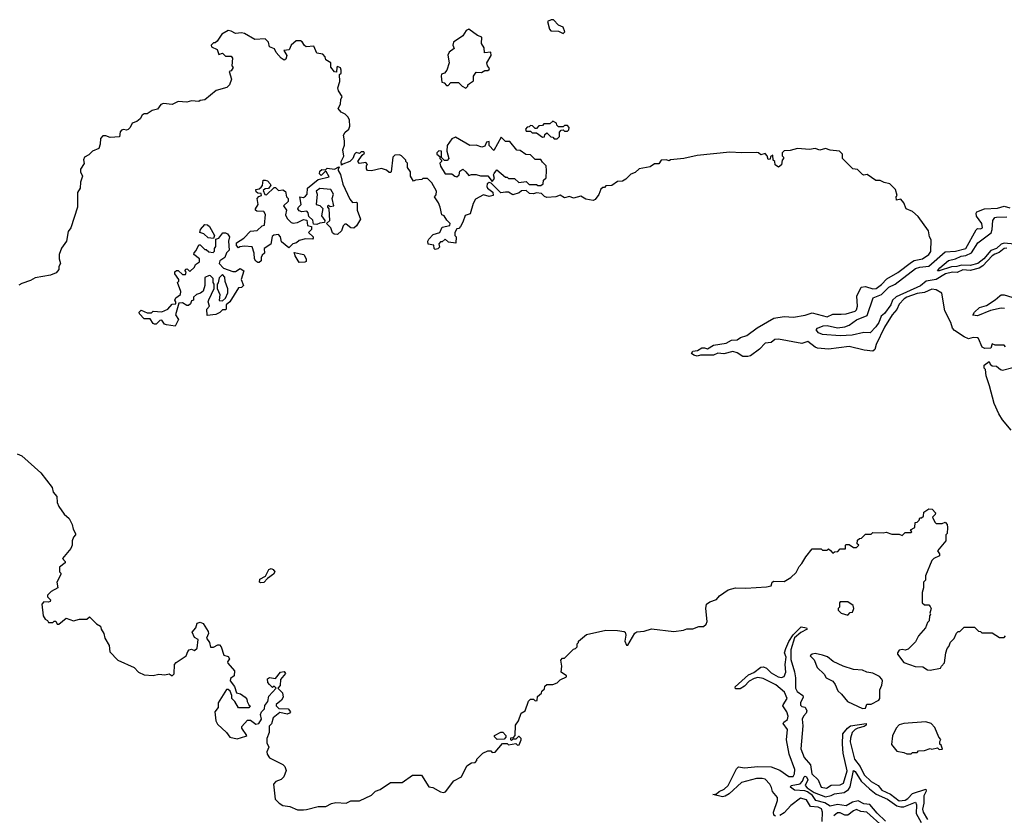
# Model space of a CAD drawing. Extents: x 2494106 to 2685573, y 758056 to 915185.
# Tile 487 of 507: x 2650421 to 2657097, y 882634 to 888027. Entities that reach past the tile are written whole.
import ezdxf

# ---------------------------------------------------------------- set-up
doc = ezdxf.new("R2010")
doc.units = 0

msp = doc.modelspace()

# ---------------------------------------------------------------- linework, layer by layer
at = {"layer": '0CON05XD'}
for points in [[(2654105, 887932.5), (2654117.5, 887945), (2654106.4, 887976.4), (2654075, 887990), (2654040, 888025), (2654025, 888026.7), (2654000, 888015), (2654013, 887963), (2654021.7, 887951.7), (2654075, 887950), (2654105, 887932.5)], [(2657105, 885810), (2657095, 885820), (2657035, 885820), (2657015, 885830), (2657005, 885800), (2656965, 885797.5), (2656947, 885807), (2656922.5, 885865), (2656915, 885870), (2656885, 885872.5), (2656855, 885862.5), (2656825, 885877.5), (2656759.2, 885919.2), (2656745.6, 885935.6), (2656734.3, 885975), (2656692.7, 886052.7), (2656672.5, 886172.5), (2656635, 886196.7), (2656605, 886200), (2656555, 886178.5), (2656505, 886171.8), (2656435, 886147), (2656416.8, 886135), (2656385, 886097.8), (2656368, 886062), (2656336.2, 886025), (2656285, 885942.5), (2656227.3, 885825), (2656218.2, 885791.8), (2656205, 885780.5), (2656146.9, 885786.9), (2656045, 885810.4), (2655905, 885793.6), (2655831.1, 885801.1), (2655815, 885806.5), (2655765, 885845.8), (2655725, 885830.8), (2655565, 885861.9), (2655541.5, 885858.5), (2655515, 885837.5), (2655475, 885834), (2655437.4, 885792.6), (2655375, 885748), (2655357.3, 885742.7), (2655325, 885744.3), (2655285, 885767.8), (2655255, 885776.8), (2655195, 885762.2), (2655155, 885765.3), (2655125, 885753.1), (2655036.7, 885753.3), (2655014.4, 885745.6), (2654991.7, 885751.7), (2654976.4, 885765), (2654985, 885780.4), (2655015.5, 885784.5), (2655045, 885801.8), (2655065, 885802.6), (2655085, 885795.4), (2655125, 885820.5), (2655212, 885835), (2655246.2, 885853.8), (2655285, 885856.5), (2655307.3, 885872.7), (2655350, 885885), (2655421.7, 885938.3), (2655535, 886004.4), (2655605, 886013.8), (2655668.6, 886011.4), (2655746.5, 886023.5), (2655795, 886040.6), (2655895, 886012.8), (2655935, 886030), (2655989.7, 886030.3), (2656025, 886032.9), (2656085, 886050.6), (2656095, 886060), (2656101.1, 886085), (2656096.9, 886153.1), (2656126.9, 886213.1), (2656155, 886218.5), (2656205, 886202.1), (2656228.8, 886205), (2656265, 886232.2), (2656299.9, 886270.1), (2656375, 886313.8), (2656467.1, 886382.9), (2656486.7, 886393.3), (2656541.2, 886405), (2656584, 886435), (2656598, 886455), (2656600, 886535), (2656590, 886555), (2656582.5, 886595), (2656513, 886693), (2656475, 886726.7), (2656432.5, 886745), (2656416.1, 886786.1), (2656395, 886810), (2656365, 886802.5), (2656363.3, 886825), (2656370, 886835), (2656360, 886875), (2656320, 886915), (2656283, 886923), (2656255, 886937.5), (2656225, 886937.5), (2656167, 886977), (2656145, 886972.5), (2656135, 886977.5), (2656101.7, 887011.7), (2656070, 887015), (2656000, 887085), (2656000, 887115), (2655980, 887135), (2655915, 887142.5), (2655885, 887152.5), (2655845, 887142.5), (2655815, 887152.5), (2655775, 887147.5), (2655695, 887153.3), (2655645, 887140), (2655605, 887138.8), (2655590, 887125), (2655590, 887105), (2655600, 887095), (2655600, 887085), (2655590, 887075), (2655587, 887043), (2655565, 887027.5), (2655543, 887043), (2655540, 887065), (2655530, 887075), (2655528.3, 887108.3), (2655511.7, 887098.3), (2655508.3, 887081.7), (2655495, 887080), (2655490, 887105), (2655475, 887120), (2655445, 887110), (2655430, 887125), (2655415, 887127.5), (2655315, 887123.8), (2655235, 887129.2), (2655015, 887107.1), (2654925, 887086), (2654833.9, 887076.1), (2654825, 887070), (2654803.6, 887076.4), (2654770, 887075), (2654755, 887050), (2654725, 887050), (2654695, 887030), (2654620, 887015), (2654595, 886990), (2654565, 886980), (2654530, 886945), (2654507, 886933), (2654475, 886930), (2654435, 886902.5), (2654395, 886900), (2654385, 886890), (2654375, 886890), (2654361.2, 886878.8), (2654348.3, 886841.7), (2654322.5, 886807.5), (2654310, 886800), (2654259.2, 886809.2), (2654225, 886830), (2654175, 886816.2), (2654148.8, 886828.8), (2654115, 886820), (2654085, 886836.7), (2654055, 886826), (2653995, 886822.5), (2653978.8, 886828.8), (2653958.3, 886848.3), (2653925, 886853.3), (2653905, 886845.8), (2653877.7, 886847.7), (2653855, 886870), (2653823.6, 886866.4), (2653807, 886853), (2653765, 886840), (2653735, 886857.5), (2653715, 886857.5), (2653683, 886853), (2653618.3, 886918.3), (2653605, 886922.5), (2653590, 886915), (2653587.5, 886895), (2653593.6, 886883.6), (2653628.3, 886858.3), (2653630, 886835), (2653605, 886827.5), (2653565, 886840), (2653510.7, 886809.3), (2653495, 886780), (2653475, 886710), (2653440.7, 886699.3), (2653426.2, 886653.8), (2653410, 886625), (2653398.3, 886611.7), (2653385, 886610), (2653370, 886585), (2653370, 886565), (2653380, 886555), (2653378.3, 886511.7), (2653328.3, 886518.3), (2653305, 886540), (2653285, 886520), (2653275, 886520), (2653261.7, 886508.3), (2653266.1, 886483.9), (2653255, 886472.5), (2653238.3, 886468.3), (2653230, 886475), (2653228.3, 886498.3), (2653190, 886505), (2653187.5, 886525), (2653195, 886540), (2653225, 886570), (2653270, 886585), (2653285, 886620), (2653337.5, 886632.5), (2653340, 886645), (2653317, 886667), (2653298.3, 886698.3), (2653282.5, 886705), (2653272.5, 886755), (2653260, 886785), (2653232.5, 886825), (2653245, 886840), (2653247.5, 886865), (2653215, 886920), (2653185, 886950), (2653155, 886950), (2653147, 886943), (2653105, 886940), (2653091.7, 886931.7), (2653070, 886965), (2653070, 886995), (2653050, 887025), (2653050, 887055), (2653040, 887065), (2653040, 887075), (2653010, 887105), (2652995, 887110), (2652965, 887107.5), (2652950, 887095), (2652940, 886995), (2652935, 886990), (2652925, 886990), (2652907, 887007), (2652875, 887017.5), (2652805, 887002.5), (2652780, 887005), (2652772.5, 887015), (2652772.5, 887037.5), (2652780, 887045), (2652768.3, 887058.3), (2652725, 887052.5), (2652712.5, 887065), (2652741.7, 887108.3), (2652758.3, 887121.7), (2652755, 887130), (2652735, 887130), (2652725, 887120), (2652703, 887127), (2652690, 887115), (2652680, 887085), (2652660, 887065), (2652611.7, 887048.3), (2652601.7, 887041.7), (2652600, 887065), (2652618.8, 887101.2), (2652612.5, 887145), (2652623, 887177), (2652623.3, 887205), (2652617, 887243), (2652627.5, 887265), (2652652.5, 887285), (2652660, 887305), (2652656.4, 887346.4), (2652647.5, 887365), (2652626.4, 887386.4), (2652600.7, 887400.7), (2652580, 887425), (2652597, 887453), (2652597.5, 887485), (2652607.5, 887505), (2652582.5, 887545), (2652577.5, 887565), (2652591.7, 887608.3), (2652590, 887655), (2652600, 887665), (2652600, 887685), (2652595, 887700), (2652575, 887710), (2652570, 887705), (2652568.3, 887671.7), (2652555, 887672.5), (2652530, 887705), (2652530, 887735), (2652497.5, 887755), (2652492.5, 887775), (2652475, 887792.5), (2652435, 887800), (2652415, 887847.5), (2652363.6, 887843.6), (2652350.7, 887850.7), (2652336.7, 887876.7), (2652325, 887882.5), (2652295, 887882.5), (2652262.5, 887855), (2652248.3, 887821.7), (2652211.7, 887818.3), (2652232.5, 887785), (2652225, 887760), (2652215, 887753.3), (2652192.5, 887765), (2652160, 887805), (2652149.3, 887829.3), (2652113.6, 887843.6), (2652106.7, 887875), (2652086, 887896), (2652015, 887892.5), (2651945, 887932.5), (2651925, 887936.7), (2651885, 887932.5), (2651855, 887950), (2651835, 887952.5), (2651790.7, 887929.3), (2651759.3, 887880.7), (2651745, 887870), (2651735, 887870), (2651720, 887855), (2651721.7, 887841.7), (2651760, 887825), (2651771.7, 887791.7), (2651795, 887800), (2651815, 887780), (2651855, 887780), (2651862.5, 887765), (2651860, 887715), (2651867, 887703), (2651855, 887680), (2651840, 887675), (2651856.4, 887623.6), (2651842.5, 887585), (2651825, 887567.5), (2651753, 887547), (2651675, 887482.5), (2651645, 887480), (2651635, 887472.5), (2651585, 887476.7), (2651555, 887467.5), (2651495, 887472.5), (2651455, 887452.5), (2651395, 887457.5), (2651378.3, 887451.7), (2651355, 887420), (2651318.3, 887411.7), (2651285, 887387.5), (2651265, 887387.5), (2651250.7, 887379.3), (2651236.4, 887353.6), (2651215, 887337.5), (2651183.6, 887326.4), (2651170, 887295), (2651157, 887283), (2651145, 887277.5), (2651125, 887282.5), (2651111.7, 887278.3), (2651103, 887267), (2651096.7, 887233.3), (2651035, 887227.5), (2651005, 887240), (2650985, 887240), (2650968.3, 887221.7), (2650966.4, 887183.6), (2650956.4, 887153.6), (2650913.9, 887136.1), (2650889.3, 887110.7), (2650860, 887095), (2650853, 887077), (2650857, 887053), (2650833, 887013), (2650832.5, 886995), (2650846.7, 886965), (2650833.3, 886925), (2650830, 886885), (2650813.3, 886855), (2650812.5, 886755), (2650767.5, 886615), (2650748.3, 886591.7), (2650737.5, 886525), (2650705, 886477.5), (2650687.5, 886435), (2650687.5, 886405), (2650696.7, 886375), (2650687, 886353), (2650687, 886333), (2650668.3, 886311.7), (2650630, 886295), (2650525, 886276.7), (2650495, 886258.8), (2650435, 886238.8)], [(2653445, 887562.5), (2653460, 887575), (2653460, 887585), (2653470, 887595), (2653498.3, 887611.7), (2653497.5, 887645), (2653515, 887670), (2653551.7, 887668.3), (2653575, 887682.5), (2653595, 887682.5), (2653605, 887690), (2653607, 887697), (2653592.5, 887715), (2653587.5, 887735), (2653617.5, 887785), (2653615, 887807.5), (2653571.7, 887801.7), (2653570, 887835), (2653552.5, 887865), (2653555, 887907.5), (2653525, 887920), (2653465, 887962.5), (2653447, 887953), (2653425, 887917.5), (2653362.5, 887875), (2653357.5, 887855), (2653367.5, 887832.5), (2653333.6, 887806.4), (2653323.6, 887786.4), (2653333.3, 887735), (2653317.5, 887685), (2653300, 887665), (2653281.7, 887658.3), (2653277.5, 887645), (2653283, 887603), (2653298.3, 887598.3), (2653315, 887580), (2653325, 887580), (2653345, 887600), (2653395, 887600), (2653420, 887575), (2653445, 887562.5)], [(2654065, 887220), (2654080, 887235), (2654080, 887265), (2654091.7, 887278.3), (2654105, 887280), (2654115, 887270), (2654135, 887270), (2654145, 887280), (2654147, 887297), (2654135, 887310), (2654115, 887310), (2654105, 887300), (2654075, 887300), (2654061.7, 887311.7), (2654060, 887325), (2654035, 887340), (2654015, 887320), (2653975, 887320), (2653965, 887310), (2653941.7, 887308.3), (2653925, 887290), (2653915, 887290), (2653898.3, 887308.3), (2653885, 887310), (2653875, 887300), (2653861.7, 887298.3), (2653850, 887285), (2653855, 887270), (2653885, 887270), (2653895, 887260), (2653925, 887260), (2653965, 887230), (2653978.3, 887231.7), (2653981.7, 887248.3), (2653995, 887260), (2654021.7, 887231.7), (2654035, 887230), (2654045, 887220), (2654065, 887220)], [(2653955, 886902.5), (2653970, 886915), (2653971.7, 886938.3), (2653990, 886955), (2653992.5, 887005), (2653990, 887035), (2653965, 887060), (2653955, 887080), (2653915, 887080), (2653885, 887110), (2653853, 887113), (2653815, 887140), (2653791.7, 887141.7), (2653745, 887200), (2653715, 887200), (2653685, 887230), (2653635, 887140), (2653603, 887173), (2653605, 887200), (2653585, 887197.5), (2653575, 887170), (2653555, 887162.5), (2653515, 887176.7), (2653473.6, 887173.6), (2653375, 887230), (2653350.7, 887219.3), (2653320, 887175), (2653317.5, 887135), (2653330, 887085), (2653318.3, 887071.7), (2653301.7, 887071.7), (2653281.7, 887091.7), (2653280, 887135), (2653263, 887137), (2653250, 887125), (2653250, 887115), (2653268.3, 887098.3), (2653270, 887085), (2653280, 887075), (2653280, 887065), (2653270, 887055), (2653273, 887033), (2653305, 886982.5), (2653351.7, 886981.7), (2653370, 886965), (2653385, 886962.5), (2653400, 886975), (2653405, 887000), (2653425, 887012.5), (2653446.4, 886996.4), (2653465, 886970), (2653485, 886977.5), (2653515, 886977.5), (2653545, 886967.5), (2653595, 886967.5), (2653625, 886930), (2653639.3, 886950.7), (2653633.3, 886975), (2653636.7, 886985), (2653655, 887010), (2653715, 886960), (2653725, 886960), (2653735, 886950), (2653775, 886950), (2653805, 886922.5), (2653855, 886930), (2653875, 886910), (2653925, 886910), (2653935, 886902.5), (2653955, 886902.5)], [(2652575, 886570), (2652553, 886573), (2652541.7, 886581.7), (2652530, 886615), (2652500, 886645), (2652522.5, 886665), (2652520, 886745), (2652510, 886755), (2652510, 886765), (2652515, 886770), (2652525, 886760), (2652550, 886765), (2652540, 886815), (2652547.5, 886845), (2652530, 886875), (2652455, 886882.5), (2652430, 886865), (2652436.7, 886845), (2652430, 886775), (2652455, 886767.5), (2652477, 886747), (2652467, 886697), (2652490, 886665), (2652488.3, 886651.7), (2652455, 886647.5), (2652435, 886637.5), (2652411.7, 886641.7), (2652407.5, 886667.5), (2652381.7, 886691.7), (2652377, 886717), (2652368.3, 886728.3), (2652333.6, 886723.6), (2652315, 886730), (2652307.5, 886745), (2652310, 886755), (2652330, 886775), (2652320, 886825), (2652345, 886822.5), (2652359.3, 886830.7), (2652370, 886845), (2652372.5, 886885), (2652445, 886942.5), (2652518.3, 886961.7), (2652498.3, 886998.3), (2652491.7, 886998.3), (2652465, 886970), (2652453, 886983), (2652455, 887000), (2652468.3, 887011.7), (2652495, 887010), (2652505, 887020), (2652555, 887012.5), (2652585, 887030), (2652590, 887025), (2652580, 887015), (2652580, 887005), (2652596.4, 886976.4), (2652612.3, 886912.3), (2652659.3, 886809.3), (2652678.3, 886788.3), (2652705, 886790), (2652710, 886785), (2652710, 886735), (2652732.5, 886675), (2652705, 886630), (2652686.4, 886613.6), (2652665, 886616.7), (2652635, 886640), (2652625, 886640), (2652615, 886630), (2652603.6, 886596.4), (2652575, 886570)], [(2652045, 886380), (2652035, 886380), (2652020.7, 886390.7), (2652012.5, 886405), (2652010, 886445), (2651996.7, 886486.7), (2651945, 886492.5), (2651912.5, 886487.5), (2651905, 886480), (2651890, 886495), (2651890, 886515), (2651940, 886545), (2651985, 886592.5), (2652031.7, 886598.3), (2652065, 886630), (2652080, 886635), (2652086.7, 886706.7), (2652076.7, 886726.7), (2652028.3, 886728.3), (2652020, 886735), (2652020, 886745), (2652037.5, 886775), (2652030, 886815), (2652041.7, 886828.3), (2652060, 886835), (2652058.3, 886848.3), (2652035, 886850), (2652025, 886860), (2652022.5, 886875), (2652045, 886880), (2652058.3, 886891.7), (2652067.5, 886902.5), (2652071.7, 886938.3), (2652085, 886940), (2652100, 886935), (2652120, 886915), (2652122.5, 886905), (2652108.3, 886881.7), (2652085, 886880), (2652071.7, 886868.3), (2652081.7, 886841.7), (2652095, 886840), (2652145, 886890), (2652155, 886890), (2652175, 886870), (2652205, 886872.5), (2652223, 886863), (2652230, 886825), (2652240, 886815), (2652240, 886795), (2652210, 886765), (2652230, 886735), (2652222.5, 886705), (2652235, 886680), (2652261.7, 886651.7), (2652275, 886647.5), (2652305, 886652.5), (2652345, 886673.3), (2652368.3, 886668.3), (2652371.7, 886631.7), (2652400, 886625), (2652400, 886605), (2652380, 886585), (2652410, 886555), (2652410, 886545), (2652405, 886540), (2652358.3, 886541.7), (2652315, 886530), (2652296.7, 886513.3), (2652271.7, 886508.3), (2652245, 886480), (2652195, 886520), (2652190, 886555), (2652175, 886570), (2652143, 886567), (2652132.5, 886557.5), (2652122.5, 886505), (2652077.5, 886475), (2652080, 886445), (2652065, 886430), (2652057.5, 886415), (2652057, 886393), (2652045, 886380)], [(2657115, 886478.7), (2657095, 886475.6), (2657062.3, 886447.7), (2657033, 886437), (2657014, 886426), (2656952.2, 886357.8), (2656927, 886343), (2656865, 886327.6), (2656815, 886330.2), (2656776.7, 886313.3), (2656745, 886315.5), (2656698.5, 886305), (2656635, 886265.5), (2656566.2, 886255), (2656527.8, 886222.2), (2656362.9, 886147.1), (2656339.7, 886125), (2656327.1, 886095), (2656285, 886036.2), (2656262.7, 886017.3), (2656245, 885973.5), (2656226, 885945), (2656188, 885905), (2656145, 885907.1), (2656065, 885888.8), (2655985, 885883.2), (2655865, 885893.5), (2655836.9, 885905), (2655821.9, 885925), (2655830, 885935), (2655867.9, 885952.1), (2655895, 885953.3), (2655965, 885936.9), (2656015, 885944.5), (2656045, 885956.4), (2656095, 885992.3), (2656167.3, 886022.7), (2656208.3, 886141.7), (2656265, 886163.8), (2656315, 886214.2), (2656356.4, 886233.6), (2656495, 886340), (2656525, 886349.6), (2656585, 886355.8), (2656695.8, 886454.2), (2656765, 886458.6), (2656835.5, 886475), (2656905, 886602.9), (2656915, 886610.5), (2656935, 886608.5), (2656948.9, 886615), (2656945.4, 886645), (2656909.2, 886695), (2656906, 886715), (2656911.2, 886725), (2656963.3, 886745), (2657051.2, 886748.8), (2657095, 886763.4), (2657135, 886751.8)], [(2657165, 886505.7), (2657095, 886513), (2657075.4, 886504.6), (2657045, 886476.8), (2657005, 886462.6), (2656958.2, 886405), (2656917.5, 886375), (2656865, 886359.8), (2656806.9, 886363.1), (2656775, 886353.2), (2656738.3, 886351.7), (2656654.2, 886324.2), (2656644, 886325), (2656659.2, 886345), (2656718, 886395), (2656765, 886406.2), (2656803.4, 886423.4), (2656835, 886427.3), (2656874.5, 886445.5), (2656917.5, 886515), (2657007.1, 886583), (2657014.6, 886605), (2657018.5, 886665), (2657032.5, 886685), (2657045, 886689.1), (2657115, 886691.1)], [(2651735, 886542.5), (2651698.3, 886548.3), (2651670, 886575), (2651642.5, 886585), (2651647.5, 886605), (2651675, 886637.5), (2651695, 886636.7), (2651707.5, 886625), (2651742.5, 886565), (2651735, 886542.5)], [(2651475, 885950), (2651415, 885957.5), (2651403.6, 885963.6), (2651385, 885990), (2651371.7, 885988.3), (2651346.1, 885963.9), (2651335, 885962.5), (2651325, 885967.5), (2651305, 886000), (2651265, 886000), (2651233.6, 886033.6), (2651230, 886045), (2651245, 886057.5), (2651285, 886040), (2651315, 886040), (2651325, 886050), (2651385, 886047.5), (2651426.1, 886063.9), (2651455, 886097.5), (2651478.3, 886101.7), (2651480, 886115), (2651472.5, 886125), (2651478.3, 886141.7), (2651510, 886165), (2651512.5, 886185), (2651490, 886245), (2651500, 886255), (2651500, 886265), (2651473, 886303), (2651473, 886317), (2651483, 886327), (2651495, 886327.5), (2651525, 886300), (2651545, 886300), (2651550, 886315), (2651540, 886325), (2651550, 886335), (2651557, 886337), (2651575, 886320), (2651605, 886350), (2651613.3, 886366.7), (2651640, 886385), (2651640, 886405), (2651602.5, 886435), (2651603, 886447), (2651618.3, 886461.7), (2651635, 886500), (2651645, 886500), (2651675, 886470), (2651685, 886470), (2651703, 886453), (2651731.7, 886448.3), (2651741.7, 886458.3), (2651742.5, 886475), (2651751.7, 886488.3), (2651751.7, 886538.3), (2651770, 886545), (2651798.3, 886581.7), (2651815, 886582.5), (2651830, 886575), (2651842.5, 886555), (2651837.5, 886525), (2651840, 886465), (2651823, 886447), (2651812.5, 886415), (2651777, 886393), (2651773, 886373), (2651803, 886343), (2651865, 886320), (2651885, 886320), (2651915, 886340), (2651940, 886325), (2651922.5, 886265), (2651937.5, 886225), (2651925, 886212.5), (2651905, 886210), (2651846, 886114), (2651820, 886095), (2651820, 886065), (2651815, 886060), (2651795, 886060), (2651778.3, 886041.7), (2651751.7, 886028.3), (2651691.7, 886021.7), (2651690, 886065), (2651707.5, 886085), (2651697.5, 886115), (2651703.3, 886126.7), (2651740, 886205), (2651740, 886235), (2651732.5, 886245), (2651731.7, 886271.7), (2651715, 886290), (2651705, 886292.5), (2651675, 886280), (2651676.7, 886225), (2651665, 886187.5), (2651646.7, 886173.3), (2651620, 886165), (2651600, 886145), (2651600, 886125), (2651585, 886120), (2651578.3, 886101.7), (2651565, 886090), (2651555, 886090), (2651525, 886107.5), (2651500, 886105), (2651477.5, 886025), (2651496.7, 885995), (2651475, 885950)], [(2652315, 886380), (2652287.5, 886425), (2652281.7, 886448.3), (2652347.5, 886435), (2652363.3, 886405), (2652362.5, 886387.5), (2652355, 886382.5), (2652315, 886380)], [(2651795, 886120), (2651815, 886140), (2651832.5, 886175), (2651831.7, 886201.7), (2651813, 886253), (2651811.7, 886281.7), (2651795, 886300), (2651773, 886277), (2651767, 886243), (2651760, 886235), (2651760, 886205), (2651776.7, 886165), (2651773, 886123), (2651795, 886120)], [(2650435, 886238.8), (2650415, 886226.7)], [(2657098.2, 886068.2), (2657075, 886071.3), (2657003.4, 886056.6), (2656915, 886019.4), (2656884.3, 886024.3), (2656895, 886043.8), (2656928.8, 886075), (2656975, 886089.6), (2657035, 886126.7), (2657065.7, 886155), (2657075, 886161.5), (2657095, 886161.1), (2657235, 886119.3)], [(2657142.5, 885245), (2657083.6, 885313.6), (2657060, 885355), (2657027.5, 885425), (2656997.5, 885545), (2656973, 885613), (2656970, 885655), (2656960, 885665), (2656960, 885685), (2656995, 885710), (2657001.7, 885691.7), (2657015, 885680), (2657045, 885677.5), (2657070, 885655), (2657085, 885650), (2657155, 885668.8)], [(2650404.2, 885084.2), (2650435, 885070), (2650563.3, 884955), (2650640, 884855), (2650647.5, 884825), (2650673.3, 884795), (2650673.8, 884755), (2650685, 884727.5), (2650723.3, 884675), (2650755.8, 884645.8), (2650776.2, 884605), (2650782.3, 884572.3), (2650800, 884545), (2650800, 884535), (2650785, 884520), (2650776.7, 884495), (2650776.2, 884465), (2650768.3, 884441.7), (2650710, 884375), (2650730, 884355), (2650730, 884345), (2650690, 884315), (2650690, 884285), (2650700, 884275), (2650700, 884265), (2650672.5, 884215), (2650680, 884175), (2650635, 884150), (2650610, 884125), (2650610, 884115), (2650630, 884095), (2650626.4, 884083.6), (2650615, 884077.5), (2650585, 884080), (2650570, 884065), (2650580, 883985), (2650593.6, 883963.6), (2650610, 883955), (2650615, 883940), (2650645, 883940), (2650655, 883950), (2650665, 883950), (2650675, 883930), (2650685, 883930), (2650735, 883970), (2650785, 883952.5), (2650827, 883963), (2650875, 883962.5), (2650895, 883980), (2650940.7, 883930.7), (2650967.5, 883915), (2650972.5, 883895), (2650991.2, 883865), (2650997.5, 883835), (2651027.5, 883785), (2651032.3, 883742.3), (2651086, 883686), (2651195.7, 883635.7), (2651226.7, 883605), (2651265, 883586.2), (2651325, 883581.2), (2651365, 883590), (2651405, 883586.2), (2651435, 883592.5), (2651455, 883580), (2651467, 883593), (2651471.2, 883655), (2651480.5, 883669.5), (2651550, 883715), (2651560, 883745), (2651570, 883755), (2651585, 883760), (2651605, 883750), (2651623.6, 883766.4), (2651630, 883825), (2651605, 883840), (2651590, 883875), (2651615.9, 883904.1), (2651623.6, 883936.4), (2651645, 883943.3), (2651663.6, 883933.6), (2651698.8, 883878.8), (2651700, 883865), (2651688, 883835), (2651706.7, 883805), (2651713.9, 883773.9), (2651735, 883772.5), (2651765, 883790), (2651775, 883790), (2651787.5, 883775), (2651805, 883720), (2651835, 883710), (2651842.5, 883695), (2651830, 883675), (2651832.5, 883665), (2651876.4, 883613.6), (2651875, 883580), (2651850, 883560), (2651847.5, 883545), (2651876.2, 883506.2), (2651890, 883465), (2651916.7, 883456.7), (2651950, 883435), (2651961.7, 883421.7), (2651962.5, 883405), (2651973.3, 883383.3), (2651982.5, 883375), (2651975, 883363.3), (2651903.3, 883363.3), (2651880, 883405), (2651860, 883425), (2651860, 883445), (2651847.5, 883475), (2651835, 883487.5), (2651823, 883487), (2651767.5, 883395), (2651767.5, 883365), (2651743.3, 883335), (2651750, 883275), (2651762.3, 883252.3), (2651822.5, 883195), (2651845, 883162.5), (2651895, 883152.5), (2651955, 883170), (2651960, 883175), (2651927.5, 883225), (2651927.5, 883235), (2651965, 883277.5), (2651985, 883277.5), (2652020.7, 883250.7), (2652043, 883257), (2652060, 883285), (2652053, 883317), (2652060, 883335), (2652080, 883355), (2652081.7, 883378.3), (2652103.3, 883405), (2652109.3, 883440.7), (2652160, 883495), (2652145, 883510), (2652135, 883500), (2652115, 883520), (2652102.5, 883535), (2652101.7, 883558.3), (2652115, 883567.5), (2652155, 883560), (2652190, 883605), (2652215, 883607.5), (2652222.5, 883595), (2652190, 883555), (2652187, 883513), (2652170, 883495), (2652203.3, 883465), (2652206.4, 883433.6), (2652196.4, 883413.6), (2652160, 883385), (2652160, 883375), (2652178.3, 883358.3), (2652240, 883355), (2652257.5, 883335), (2652250, 883325), (2652235, 883320), (2652185, 883330), (2652140, 883295), (2652127, 883253), (2652113, 883237), (2652112.5, 883195), (2652097.5, 883155), (2652097.5, 883125), (2652110, 883095), (2652097.5, 883065), (2652098.3, 883048.3), (2652115, 883022.5), (2652205, 882977.5), (2652217.5, 882965), (2652226.4, 882936.4), (2652212.5, 882895), (2652193.6, 882876.4), (2652157, 882863), (2652142.5, 882845), (2652152.7, 882742.7), (2652180, 882715), (2652205, 882700), (2652252.3, 882692.3), (2652305, 882670), (2652345, 882670), (2652365, 882673.8)], [(2652365, 882673.8), (2652445, 882693.3), (2652496.1, 882693.9), (2652535, 882713.8), (2652565, 882721.2), (2652635, 882716.7), (2652665, 882732), (2652725, 882731.2), (2652805, 882771.2), (2652833.4, 882796.6), (2652865, 882808), (2652935, 882855.8), (2653014, 882856), (2653085, 882906.7), (2653145, 882906.7), (2653195, 882827.5), (2653221.7, 882821.7), (2653273.6, 882793.6), (2653295, 882787.5), (2653308.3, 882791.7), (2653363.6, 882866.4), (2653416.7, 882895), (2653451.7, 882968.3), (2653485, 882990), (2653508.3, 882991.7), (2653520, 883005), (2653520, 883015), (2653560, 883055), (2653595, 883070), (2653615, 883070), (2653625, 883060), (2653645, 883062.5), (2653695, 883120), (2653725, 883120), (2653735, 883112.5), (2653785, 883120), (2653795, 883110), (2653808.3, 883111.7), (2653820, 883145), (2653820, 883155), (2653808.3, 883168.3), (2653801.7, 883168.3), (2653785, 883150), (2653765, 883150), (2653755, 883140), (2653750, 883145), (2653751.7, 883158.3), (2653768.3, 883161.7), (2653780, 883175), (2653782.5, 883245), (2653802.5, 883275), (2653820, 883325), (2653848.3, 883341.7), (2653871.7, 883408.3), (2653885, 883420), (2653905, 883420), (2653915, 883410), (2653928.3, 883411.7), (2653931.7, 883438.3), (2653958.3, 883461.7), (2653960, 883475), (2653978.3, 883491.7), (2653981.7, 883508.3), (2653995, 883520), (2654035, 883520), (2654065, 883532.5), (2654085, 883552.5), (2654128.3, 883571.7), (2654128.3, 883578.3), (2654093, 883603), (2654097.5, 883645), (2654090, 883685), (2654101.7, 883698.3), (2654115, 883700), (2654175, 883760), (2654190, 883765), (2654200, 883775), (2654200, 883795), (2654210, 883805), (2654210, 883815), (2654265, 883860), (2654395, 883888), (2654475, 883887.5), (2654519.3, 883879.3), (2654526.7, 883875), (2654530, 883855), (2654523.3, 883815), (2654535, 883787.5), (2654545, 883787.5), (2654591.7, 883868.3), (2654605, 883877.5), (2654655, 883882.5), (2654705, 883897.5), (2654855, 883880), (2654921.7, 883888.3), (2654945, 883897.5), (2654985, 883897.5), (2655025, 883912.5), (2655057, 883913), (2655075, 883930), (2655081.7, 883948.3), (2655072.5, 884035), (2655077.5, 884065), (2655099.3, 884080.7), (2655145, 884097.5), (2655165, 884122.5), (2655225, 884162.5), (2655275, 884176.7), (2655345, 884173.3), (2655485, 884182.5), (2655515, 884190), (2655523.3, 884215), (2655535, 884220), (2655605, 884217.5), (2655650, 884245), (2655685, 884280), (2655705, 884320), (2655725, 884340), (2655750, 884385), (2655795, 884440), (2655855, 884440), (2655865, 884430), (2655895, 884430), (2655905, 884440), (2655918.3, 884428.3), (2655935, 884410), (2655945, 884420), (2655968.3, 884421.7), (2655985, 884440), (2656020, 884440), (2656020, 884465), (2656025, 884470), (2656045, 884470), (2656075, 884450), (2656095, 884450), (2656110, 884465), (2656100, 884475), (2656101.7, 884498.3), (2656115, 884510), (2656128.3, 884511.7), (2656155, 884540), (2656195, 884540), (2656205, 884550), (2656275, 884547.5), (2656295, 884552.5), (2656335, 884540), (2656385, 884540), (2656405, 884530), (2656425, 884550), (2656465, 884550), (2656470, 884555), (2656461.7, 884568.3), (2656490, 884585), (2656491.7, 884618.3), (2656505, 884620), (2656520, 884635), (2656525, 884650), (2656535, 884650), (2656548.3, 884661.7), (2656551.7, 884688.3), (2656585, 884710), (2656608.3, 884708.3), (2656630, 884685), (2656628.3, 884671.7), (2656610, 884655), (2656625, 884620), (2656635, 884612.5), (2656675, 884612.5), (2656695, 884620), (2656710, 884605), (2656712.5, 884585), (2656710, 884545), (2656700, 884535), (2656700, 884495), (2656643, 884427), (2656657, 884407), (2656657, 884393), (2656620, 884375), (2656605, 884360), (2656563, 884257), (2656561.7, 884228.3), (2656550, 884215), (2656550, 884175), (2656540, 884145), (2656540, 884075), (2656555, 884060), (2656585, 884060), (2656595, 884050), (2656600, 884035), (2656592.5, 884005), (2656597.5, 883995), (2656590, 883985), (2656587, 883953), (2656575, 883940), (2656562.5, 883905), (2656515, 883850), (2656495, 883810), (2656445, 883760), (2656425, 883752.5), (2656405, 883756.7), (2656385, 883752.5), (2656372.5, 883735), (2656372.5, 883725), (2656415, 883670), (2656493, 883643), (2656545, 883640), (2656575, 883620), (2656595, 883617.5), (2656665, 883630), (2656670, 883645), (2656691.7, 883668.3), (2656700, 883735), (2656710, 883765), (2656721.7, 883778.3), (2656731.7, 883808.3), (2656757, 883833), (2656771.7, 883868.3), (2656785, 883880), (2656795, 883880), (2656825, 883910), (2656895, 883910), (2656901.7, 883901.7), (2656921.7, 883881.7), (2656935, 883880), (2656945, 883870), (2657015, 883870), (2657065, 883840), (2657095, 883840), (2657105, 883850)], [(2652055, 884210), (2652046.7, 884215), (2652048.8, 884235), (2652086.4, 884253.6), (2652109.7, 884300.3), (2652125, 884305.7), (2652140.3, 884300.3), (2652150, 884285), (2652141.7, 884268.3), (2652100, 884240), (2652075, 884212), (2652055, 884210)], [(2656035, 883990), (2656051.7, 884008.3), (2656068.3, 884011.7), (2656077.5, 884035), (2656072.5, 884055), (2656035, 884080), (2655985, 884080), (2655980, 884075), (2655980, 884045), (2655970, 884035), (2655970, 884025), (2655990, 884005), (2656035, 883990)], [(2655545, 882627.5), (2655533.8, 882633.8), (2655532.5, 882655), (2655558.9, 882735), (2655559.6, 882755), (2655525.5, 882795), (2655517.8, 882822.2), (2655506.5, 882845), (2655475, 882877.7), (2655455, 882884.3), (2655416.6, 882883.4), (2655315, 882857.1), (2655231.3, 882778.7), (2655205, 882762.7), (2655185, 882758.9), (2655120, 882775), (2655145, 882780), (2655162.5, 882795), (2655198.4, 882811.6), (2655224.1, 882835.9), (2655280.5, 882949.5), (2655295, 882961.4), (2655335, 882954.6), (2655424.7, 882965.2), (2655515, 882961.4), (2655575, 882939.3), (2655635, 882896.7), (2655665, 882896.7), (2655674.7, 882915.2), (2655677.4, 882945), (2655638.4, 883048.4), (2655619.6, 883145), (2655627.2, 883215), (2655598.5, 883255), (2655601.9, 883265), (2655626.4, 883283.6), (2655631.6, 883305), (2655622.2, 883335), (2655594.7, 883374.7), (2655596.7, 883383.3), (2655624.1, 883425), (2655607.5, 883467.5), (2655547.2, 883517.2), (2655460.9, 883560.9), (2655425, 883567.5), (2655399.7, 883560.3), (2655367.3, 883542.7), (2655335, 883510), (2655305, 883491.4), (2655275, 883491.2), (2655271.2, 883505), (2655361.4, 883585), (2655398.1, 883601.9), (2655445, 883638.1), (2655465, 883639.5), (2655485, 883631.8), (2655515, 883599.5), (2655562.7, 883572.7), (2655585, 883567.5), (2655605.2, 883574.8), (2655615.8, 883604.2), (2655611.1, 883655), (2655617.7, 883705), (2655607.2, 883735), (2655614.8, 883765), (2655635, 883812.9), (2655665, 883857.8), (2655718.8, 883911.2), (2655756.7, 883905), (2655760, 883895), (2655717.7, 883872.3), (2655673.6, 883836.4), (2655649, 883755), (2655650.2, 883690.2), (2655673.3, 883606.7), (2655681.1, 883565), (2655680.6, 883495), (2655692.7, 883472.7), (2655730, 883445), (2655733.8, 883435), (2655715.4, 883395), (2655715, 883381.2), (2655725, 883371.5), (2655747.1, 883367.1), (2655757.3, 883342.7), (2655753.8, 883325), (2655734.8, 883305.2), (2655725.7, 883285), (2655731.3, 883241.3), (2655716.7, 883085), (2655740.8, 883025), (2655782.6, 882975), (2655790.8, 882915), (2655835, 882874.4), (2655854.4, 882825), (2655892.1, 882817.9), (2655922.6, 882837.4), (2655985, 882839.7), (2656007.3, 882852.7), (2656032.4, 882935), (2656005.2, 883055), (2656000.2, 883115), (2656003.1, 883185), (2656034.5, 883225.5), (2656055, 883239.7), (2656160, 883255), (2656159.2, 883245), (2656146, 883235), (2656103.8, 883223.8), (2656085, 883216.4), (2656065.2, 883195), (2656053.2, 883156.8), (2656052.3, 883132.3), (2656080.6, 883015), (2656120.2, 882965), (2656147.4, 882907.4), (2656195, 882862.6), (2656242.3, 882835), (2656266.2, 882805), (2656325, 882777.4), (2656385, 882732.4), (2656425, 882736.2), (2656443.1, 882746.9), (2656475, 882781.4), (2656565, 882810.8), (2656566.3, 882796.3), (2656550.6, 882765), (2656550.4, 882715), (2656541.5, 882675), (2656546.2, 882655), (2656576.1, 882605)], [(2656135, 883357.5), (2656155, 883360), (2656165, 883387.5), (2656195, 883386.7), (2656246.2, 883413.8), (2656253.3, 883425), (2656253.3, 883485), (2656267.5, 883515), (2656270, 883545), (2656267, 883557), (2656250, 883575), (2656205, 883597.5), (2656165, 883603.3), (2656135, 883616.7), (2656075, 883621.2), (2656004.1, 883644.1), (2655936.4, 883676.4), (2655898.3, 883708.3), (2655865, 883720), (2655815, 883730), (2655793, 883727), (2655780, 883715), (2655807, 883687), (2655827.5, 883635), (2655875, 883590), (2655890, 883565), (2655935, 883542.5), (2655950.7, 883520.7), (2655967, 883477), (2655993.3, 883455), (2656032.5, 883405), (2656135, 883357.5)], [(2656465, 883050), (2656475, 883060), (2656505, 883060), (2656515, 883070), (2656555, 883072.5), (2656595, 883087.5), (2656605, 883082.5), (2656645, 883090), (2656655, 883080), (2656678.3, 883081.7), (2656668.3, 883108.3), (2656660, 883115), (2656660, 883135), (2656667, 883147), (2656653, 883163), (2656625, 883230), (2656600, 883255), (2656565, 883266.7), (2656415, 883256.7), (2656383.9, 883246.1), (2656363.3, 883225), (2656338.3, 883171.7), (2656333, 883113), (2656368.3, 883068.3), (2656415, 883060), (2656435, 883050), (2656465, 883050)], [(2653658.3, 883148.3), (2653640, 883165), (2653640, 883175), (2653683, 883197), (2653697, 883197), (2653717.5, 883175), (2653717, 883163), (2653705, 883150), (2653658.3, 883148.3)], [(2656292.2, 882595), (2656235, 882647.8), (2656185, 882708), (2656145, 882712.2), (2656105, 882731.1), (2656068.3, 882721.7), (2656025, 882697.3), (2655965, 882707.5), (2655915, 882696.2), (2655879.3, 882719.3), (2655818.8, 882735), (2655797.2, 882767.2), (2655762.9, 882792.9), (2655745, 882799.5), (2655675, 882804), (2655646.7, 882825), (2655652.5, 882835), (2655713.8, 882846.2), (2655727.5, 882865), (2655740, 882895), (2655745, 882898.8), (2655755, 882893.8), (2655764, 882875), (2655746.2, 882835), (2655760, 882820), (2655808.5, 882788.5), (2655885, 882759.5), (2655922.5, 882767.5), (2655945, 882780), (2656011.1, 882788.9), (2656040.6, 882809.4), (2656052.6, 882827.4), (2656075, 882938), (2656085, 882931.2), (2656125.9, 882865.9), (2656183.4, 882813.4), (2656227.7, 882777.7), (2656305, 882742.7), (2656368.3, 882698.3), (2656395, 882690.2), (2656415, 882691.8), (2656495, 882722), (2656502.2, 882705), (2656499.7, 882645), (2656532.5, 882585)], [(2655861.5, 882591.5), (2655865.2, 882655), (2655857.6, 882677.6), (2655835, 882689.6), (2655783.5, 882693.5), (2655755, 882738.9), (2655715, 882750), (2655649.2, 882700.8), (2655605, 882650.4), (2655575, 882632.7)], [(2656274.6, 882554.6), (2656165, 882655.4), (2656125, 882659.6), (2656095, 882672), (2656075.2, 882664.8), (2656035, 882635.3), (2656015, 882634.8), (2655985, 882651.2), (2655965, 882650.3), (2655939.9, 882630.1)]]:
    msp.add_lwpolyline(points, dxfattribs=at)

doc.saveas('drawing.dxf')
